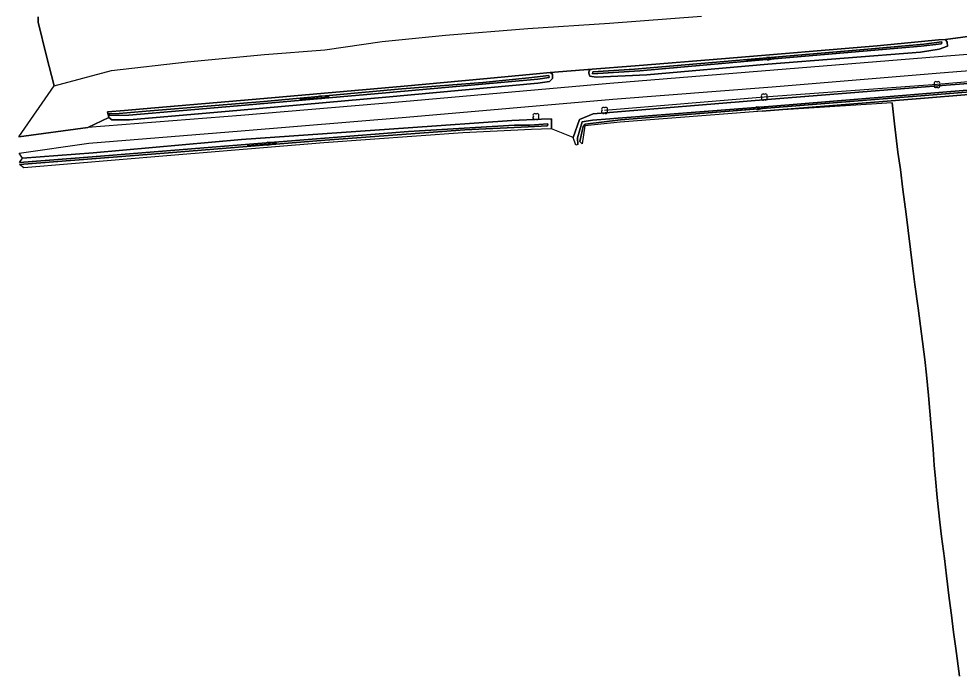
# Model space of a CAD drawing. Extents: x 154825 to 158680, y 370717 to 378075.
# Drawn here: x 156956.3 to 157115.7, y 373681.9 to 373793.2 of the extents above; entities that cross this region are included whole.
import ezdxf

# ---------------------------------------------------------------- set-up
doc = ezdxf.new("R2010")
doc.units = 0
for name, color, linetype in [('boom', 7, 'Continuous'), ('cultuurscheiding', 7, 'Continuous'), ('greppel - midden sloot', 7, 'Continuous'), ('hoogteverschillijn', 7, 'Continuous'), ('insteek sloot', 7, 'Continuous'), ('kant onverhard', 7, 'Continuous'), ('stroomrichting  watergangen', 7, 'Continuous'), ('vlak_Grasland', 7, 'Continuous'), ('vlak_Grazige_vegetatie', 7, 'Continuous')]:
    doc.layers.add(name, color=color, linetype=linetype)

msp = doc.modelspace()

# ---------------------------------------------------------------- linework, layer by layer
at = {"layer": 'boom'}
msp.add_lwpolyline([(157213.77, 373790.05), (157193.06, 373788.56), (157163.2, 373786.17), (157142.55, 373784.69), (157111.91, 373782.06), (157082.64, 373779.96), (157055.58, 373777.68)], dxfattribs=at)
for centre, start, end in [((157111.7, 373782.27), 45, 225), ((157112.12, 373782.27), 315, 135), ((157111.7, 373781.84), 134.7431, 315), ((157112.12, 373781.84), 225, 45), ((157082.43, 373780.17), 45, 225), ((157082.43, 373779.74), 134.7431, 315), ((157082.85, 373780.17), 315, 135), ((157082.85, 373779.74), 225, 45), ((157055.37, 373777.89), 45, 225), ((157055.37, 373777.47), 134.7431, 315), ((157055.79, 373777.89), 315, 135), ((157055.79, 373777.47), 225, 45), ((157043.74, 373776.86), 45, 225), ((157043.74, 373776.43), 134.7431, 315), ((157044.16, 373776.86), 315, 135), ((157044.16, 373776.43), 225, 45)]:
    msp.add_arc(centre, 0.3, start, end, dxfattribs=at)
at = {"layer": 'cultuurscheiding'}
for points in [[(157113.36, 373789.71), (157119.22, 373790.49)], [(157046.37, 373784.1), (157053.5, 373784.7)], [(156971.57, 373776.48), (156968.03, 373774.82)]]:
    msp.add_lwpolyline(points, dxfattribs=at)
at = {"layer": 'greppel - midden sloot'}
for points in [[(157051.04, 373771.89), (157050.98, 373773.07), (157051.81, 373775.74), (157053.52, 373776.01), (157084.08, 373778.43), (157112.88, 373780.79), (157139.81, 373783.01), (157165.63, 373785.11), (157190.58, 373787.02), (157211.78, 373788.63), (157214.6, 373788.92), (157224.95, 373789.75), (157224.99, 373789.29), (157214.36, 373788.48), (157188.93, 373786.51), (157164.12, 373784.64), (157137.07, 373782.43), (157109.85, 373780.22), (157082.34, 373777.99), (157058.25, 373776.09), (157052.28, 373775.38), (157051.96, 373774.96), (157051.41, 373772.4)], [(157109.66, 373788.91), (157112.72, 373789.29), (157112.67, 373788.99), (157109.22, 373788.58), (157082.99, 373786.3), (157061.58, 373784.38), (157053.53, 373783.89), (157053.57, 373784.23), (157060.66, 373784.67), (157075.84, 373785.99), (157101.48, 373788.15), (157109.66, 373788.91)], [(157042.75, 373783.23), (157046.12, 373783.63), (157046.19, 373783.27), (157044.28, 373782.98), (157018.53, 373780.68), (156993.38, 373778.48), (156974.96, 373776.88), (156971.7, 373776.84), (156971.59, 373777.13), (156973.34, 373777.18), (156977.24, 373777.5), (156997.85, 373779.18), (157021.24, 373781.34), (157034.97, 373782.42), (157042.75, 373783.23)], [(156956.45, 373768.84), (156968.79, 373769.84), (156994.03, 373771.88), (157022.36, 373774.09), (157040.31, 373775.19), (157042.89, 373775.19), (157045.96, 373775.41), (157045.93, 373775.05), (157042.64, 373774.89), (157031.9, 373774.42), (157008.27, 373772.66), (156981.68, 373770.48), (156956.48, 373768.51)]]:
    msp.add_lwpolyline(points, dxfattribs=at)
at = {"layer": 'hoogteverschillijn'}
for points in [[(156959.64, 373793.55), (156959.6, 373792.65), (156961.04, 373786.86), (156962.33, 373781.86), (156972.02, 373784.47), (156984.88, 373785.93), (156997.97, 373787.15), (157008.2, 373787.97), (157017.91, 373789.39), (157028.65, 373790.41), (157042.58, 373791.57), (157056.42, 373792.47), (157071.98, 373793.63)], [(157104.29, 373778.95), (157104.71, 373775.4), (157105.28, 373770.63), (157105.69, 373767.68), (157106.11, 373764.29), (157106.69, 373760.09), (157107.77, 373751.39), (157108.15, 373748.2), (157108.71, 373744.19), (157109.86, 373735.48), (157110.13, 373732.93), (157110.48, 373729.4), (157110.89, 373724.11), (157111.22, 373720.29), (157111.44, 373717.6), (157111.66, 373715.27), (157111.91, 373712.12), (157112.35, 373707.95), (157112.64, 373705.52), (157113.16, 373701.79), (157113.49, 373698.84), (157113.97, 373695.05), (157114.36, 373692.18), (157114.72, 373689.32), (157115.09, 373686.55), (157115.73, 373681.86)]]:
    msp.add_lwpolyline(points, dxfattribs=at)
at = {"layer": 'insteek sloot'}
for points in [[(157050.72, 373771.83), (157050.28, 373773.12), (157051.34, 373776.14), (157053.66, 373777.09), (157083.86, 373779.6), (157113.46, 373781.95), (157139.69, 373783.96), (157165.4, 373785.79), (157190.17, 373788.01), (157212.15, 373789.67), (157214.73, 373789.89), (157224.88, 373790.46), (157225.34, 373790.2), (157225.41, 373789.28)], [(157225.41, 373789.28), (157224.78, 373788.77), (157214.52, 373787.93), (157188.92, 373786.14), (157163.99, 373784.21), (157137.09, 373782.03), (157109.77, 373779.74), (157082.28, 373777.55), (157058.21, 373775.68), (157052.21, 373775.08), (157051.81, 373772.04)], [(157113.36, 373789.71), (157113.63, 373789.26), (157113.65, 373788.59), (157112.24, 373788.09), (157109.11, 373787.55), (157083.24, 373785.54), (157062.72, 373783.72), (157054.15, 373783.3), (157053.07, 373783.48), (157052.92, 373783.98), (157052.99, 373784.48), (157053.5, 373784.7)], [(157053.5, 373784.7), (157060.75, 373785.22), (157076.06, 373786.48), (157101.78, 373788.62), (157112.14, 373789.64), (157113.36, 373789.71)], [(156971.57, 373776.48), (156971.36, 373777.43), (156974.22, 373777.68), (156977.42, 373777.95), (156997.83, 373779.7), (157021.62, 373781.8), (157035.04, 373783.02), (157044.07, 373783.89), (157046.37, 373784.1)], [(157046.37, 373784.1), (157046.77, 373783.84), (157046.77, 373783.12), (157046.24, 373782.6), (157044.28, 373782.29), (157018.51, 373779.95), (156993.91, 373777.74), (156975.11, 373776.11), (156972.11, 373776.09), (156971.57, 373776.48)], [(156956.94, 373769.59), (156968.92, 373770.5), (156994.06, 373772.76), (157022.29, 373774.72), (157039.87, 373775.96), (157044.87, 373776.22), (157046.59, 373776.29), (157046.56, 373774.58), (157043.21, 373774.43), (157031.59, 373773.9), (157007.99, 373772.18), (156981.42, 373770.01), (156957.2, 373767.95)]]:
    msp.add_lwpolyline(points, dxfattribs=at)
at = {"layer": 'kant onverhard'}
for points in [[(157188.63, 373793.28), (157163.07, 373791.25), (157134.99, 373788.58), (157112.07, 373786.74), (157082.17, 373784.31), (157056.47, 373782.27), (157021.36, 373779.17), (156993.94, 373776.82), (156968.03, 373774.82)], [(156956.43, 373770.44), (156968.23, 373772.15), (156994.03, 373774.25), (157021.99, 373776.57), (157056.95, 373779.62), (157083.99, 373781.67), (157112.42, 373784.07), (157138.83, 373786.14)], [(156956.34, 373773.24), (156968.03, 373774.82)]]:
    msp.add_lwpolyline(points, dxfattribs=at)
at = {"layer": 'stroomrichting  watergangen'}
for p, q in [((157079.65, 373786.15), (157084.63, 373786.54)), ((157084.61, 373786.56), (157083.04, 373786.71)), ((157084.63, 373786.54), (157083.1, 373786.15)), ((157003.95, 373779.59), (157008.92, 373779.98)), ((157008.91, 373780), (157007.34, 373780.15)), ((157008.92, 373779.98), (157007.4, 373779.59)), ((157077.88, 373777.74), (157082.86, 373778.13)), ((157082.84, 373778.14), (157081.27, 373778.29)), ((157082.86, 373778.13), (157081.33, 373777.73)), ((156995.01, 373771.74), (156999.98, 373772.13)), ((156999.97, 373772.14), (156998.4, 373772.3)), ((156999.98, 373772.13), (156998.45, 373771.74))]:
    msp.add_line(p, q, dxfattribs=at)
at = {"layer": 'vlak_Grasland'}
for points in [[(157152, 373793.82), (157124.07, 373791.07), (157119.22, 373790.49), (157113.36, 373789.71), (157112.14, 373789.64), (157101.78, 373788.62), (157076.06, 373786.48), (157060.75, 373785.22), (157053.5, 373784.7), (157046.37, 373784.1), (157044.07, 373783.89), (157035.04, 373783.02), (157021.62, 373781.8), (156997.83, 373779.7), (156977.42, 373777.95), (156974.22, 373777.68), (156971.36, 373777.43), (156971.57, 373776.48), (156968.03, 373774.82), (156956.34, 373773.24), (156962.33, 373781.86), (156961.04, 373786.86), (156959.6, 373792.65), (156959.64, 373793.55)], [(157115.73, 373681.86), (157115.09, 373686.55), (157114.72, 373689.32), (157114.36, 373692.18), (157113.97, 373695.05), (157113.49, 373698.84), (157113.16, 373701.79), (157112.64, 373705.52), (157112.35, 373707.95), (157111.91, 373712.12), (157111.66, 373715.27), (157111.44, 373717.6), (157111.22, 373720.29), (157110.89, 373724.11), (157110.48, 373729.4), (157110.13, 373732.93), (157109.86, 373735.48), (157108.71, 373744.19), (157108.15, 373748.2), (157107.77, 373751.39), (157106.69, 373760.09), (157106.11, 373764.29), (157105.69, 373767.68), (157105.28, 373770.63), (157104.71, 373775.4), (157104.29, 373778.95), (157082.28, 373777.55), (157109.77, 373779.74), (157137.09, 373782.03)]]:
    msp.add_lwpolyline(points, dxfattribs=at)
at = {"layer": 'vlak_Grazige_vegetatie'}
for points in [[(157134.99, 373788.58), (157112.07, 373786.74), (157082.17, 373784.31), (157056.47, 373782.27), (157021.36, 373779.17), (156993.94, 373776.82), (156968.03, 373774.82), (156971.57, 373776.48), (156972.11, 373776.09), (156975.11, 373776.11), (156993.91, 373777.74), (157018.51, 373779.95), (157044.28, 373782.29), (157046.24, 373782.6), (157046.77, 373783.12), (157046.77, 373783.84), (157046.37, 373784.1), (157053.5, 373784.7), (157052.99, 373784.48), (157052.92, 373783.98), (157053.07, 373783.48), (157054.15, 373783.3), (157062.72, 373783.72), (157083.24, 373785.54), (157109.11, 373787.55), (157112.24, 373788.09), (157113.65, 373788.59), (157113.63, 373789.26), (157113.36, 373789.71), (157119.22, 373790.49)], [(157139.69, 373783.96), (157113.46, 373781.95), (157083.86, 373779.6), (157053.66, 373777.09), (157051.34, 373776.14), (157050.28, 373773.12), (157046.56, 373774.58), (157046.59, 373776.29), (157044.87, 373776.22), (157039.87, 373775.96), (157022.29, 373774.72), (156994.06, 373772.76), (156968.92, 373770.5), (156956.94, 373769.59), (156956.43, 373770.44), (156968.23, 373772.15), (156994.03, 373774.25), (157021.99, 373776.57), (157056.95, 373779.62), (157083.99, 373781.67), (157112.42, 373784.07), (157138.83, 373786.14)], [(157139.81, 373783.01), (157112.88, 373780.79), (157084.08, 373778.43), (157053.52, 373776.01), (157051.81, 373775.74), (157050.98, 373773.07), (157051.04, 373771.89), (157050.72, 373771.83), (157050.28, 373773.12), (157051.34, 373776.14), (157053.66, 373777.09), (157083.86, 373779.6), (157113.46, 373781.95), (157139.69, 373783.96)], [(157137.09, 373782.03), (157109.77, 373779.74), (157082.28, 373777.55), (157058.21, 373775.68), (157052.21, 373775.08), (157051.81, 373772.04), (157051.41, 373772.4), (157051.96, 373774.96), (157052.28, 373775.38), (157058.25, 373776.09), (157082.34, 373777.99), (157109.85, 373780.22), (157137.07, 373782.43)]]:
    msp.add_lwpolyline(points, dxfattribs=at)
for points in [[(157113.36, 373789.71), (157113.63, 373789.26), (157113.65, 373788.59), (157112.24, 373788.09), (157109.11, 373787.55), (157083.24, 373785.54), (157062.72, 373783.72), (157054.15, 373783.3), (157053.07, 373783.48), (157052.92, 373783.98), (157052.99, 373784.48), (157053.5, 373784.7), (157060.75, 373785.22), (157076.06, 373786.48), (157101.78, 373788.62), (157112.14, 373789.64)], [(157053.57, 373784.23), (157053.53, 373783.89), (157061.58, 373784.38), (157082.99, 373786.3), (157109.22, 373788.58), (157112.67, 373788.99), (157112.72, 373789.29), (157109.66, 373788.91), (157101.48, 373788.15), (157075.84, 373785.99), (157060.66, 373784.67)], [(157046.77, 373783.84), (157046.77, 373783.12), (157046.24, 373782.6), (157044.28, 373782.29), (157018.51, 373779.95), (156993.91, 373777.74), (156975.11, 373776.11), (156972.11, 373776.09), (156971.57, 373776.48), (156971.36, 373777.43), (156974.22, 373777.68), (156977.42, 373777.95), (156997.83, 373779.7), (157021.62, 373781.8), (157035.04, 373783.02), (157044.07, 373783.89), (157046.37, 373784.1)], [(156971.59, 373777.13), (156971.7, 373776.84), (156974.96, 373776.88), (156993.38, 373778.48), (157018.53, 373780.68), (157044.28, 373782.98), (157046.19, 373783.27), (157046.12, 373783.63), (157042.75, 373783.23), (157034.97, 373782.42), (157021.24, 373781.34), (156997.85, 373779.18), (156977.24, 373777.5), (156973.34, 373777.18)], [(157046.59, 373776.29), (157046.56, 373774.58), (157043.21, 373774.43), (157031.59, 373773.9), (157007.99, 373772.18), (156981.42, 373770.01), (156957.2, 373767.95), (156956.48, 373768.51), (156981.68, 373770.48), (157008.27, 373772.66), (157031.9, 373774.42), (157042.64, 373774.89), (157045.93, 373775.05), (157045.96, 373775.41), (157042.89, 373775.19), (157040.31, 373775.19), (157022.36, 373774.09), (156994.03, 373771.88), (156968.79, 373769.84), (156956.45, 373768.84), (156956.94, 373769.59), (156968.92, 373770.5), (156994.06, 373772.76), (157022.29, 373774.72), (157039.87, 373775.96), (157044.87, 373776.22)]]:
    msp.add_lwpolyline(points, close=True, dxfattribs=at)

doc.saveas('drawing.dxf')
